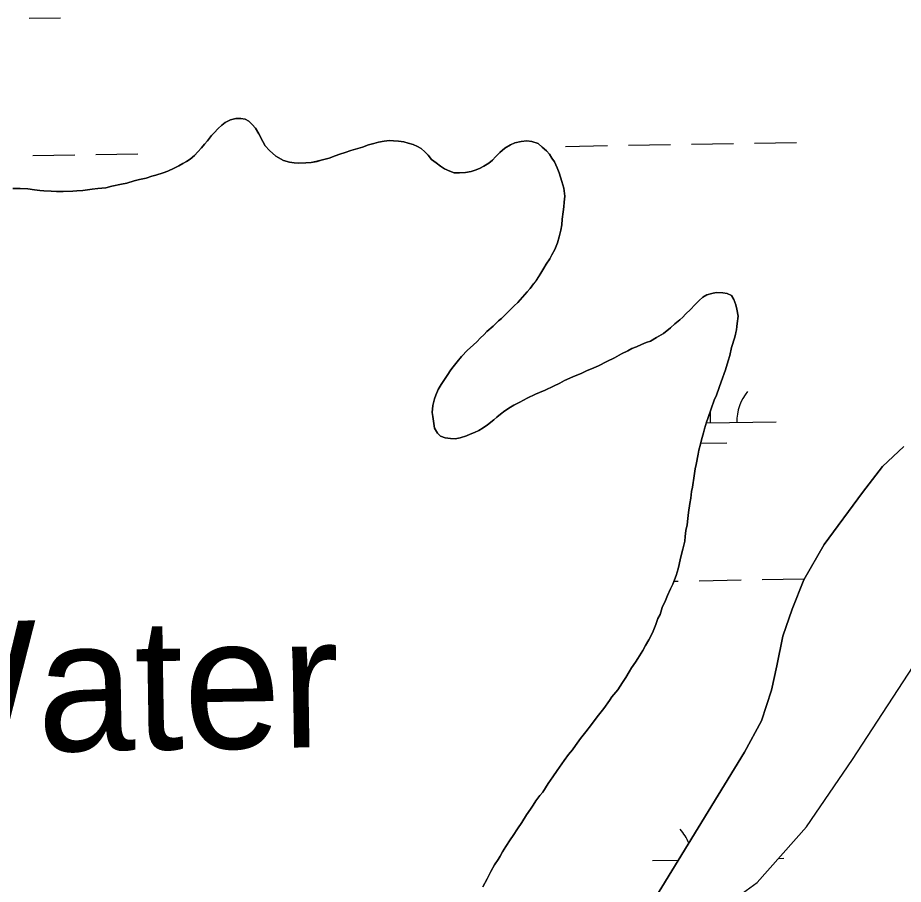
# Model space of a CAD drawing. Extents: x 3887375 to 3925618, y 296674 to 322633.
# Drawn here: x 3916588 to 3917263, y 311581 to 312241 of the extents above; entities that cross this region are included whole.
import ezdxf

# ---------------------------------------------------------------- set-up
doc = ezdxf.new("R2010")
doc.units = 0
for name, color, linetype in [('V-RIVR-IDEN', 7, 'Continuous'), ('V-TOPO-SHOR', 7, 'Continuous'), ('V-WETL-SWMP', 7, 'Continuous')]:
    doc.layers.add(name, color=color, linetype=linetype)

msp = doc.modelspace()

# ---------------------------------------------------------------- linework, layer by layer
at = {"layer": 'V-TOPO-SHOR'}
for points in [[(3916714.06, 312130.2), (3916716.87, 312131.69), (3916719.66, 312133.65), (3916722.91, 312136.32), (3916725.68, 312139.23), (3916728.45, 312142.13), (3916730.75, 312145.02), (3916732.82, 312147.44), (3916736.03, 312151.53), (3916738.11, 312153.71), (3916741.12, 312156.86), (3916743.89, 312159.52), (3916746.45, 312161.48), (3916750.42, 312163.46), (3916754.42, 312164.5), (3916758.2, 312164.59), (3916761.53, 312163.96), (3916764.4, 312162.61), (3916767.06, 312160.07), (3916769.49, 312157.29), (3916771.96, 312152.85), (3916775.17, 312147.01), (3916776.9, 312143.74), (3916780.07, 312140.03), (3916784.9, 312135.89), (3916790.89, 312132.48), (3916795.41, 312131.16), (3916798.97, 312130.78), (3916802.29, 312130.62), (3916807.73, 312130.74), (3916811.97, 312131.08), (3916816.45, 312131.89), (3916819.51, 312132.68), (3916825.62, 312134.24), (3916830.07, 312136), (3916833.83, 312137.27), (3916837.82, 312138.55), (3916842.04, 312140.07), (3916845.57, 312141.09), (3916850.97, 312142.64), (3916855.66, 312144.41), (3916859.66, 312145.45), (3916863.18, 312146.48), (3916867.42, 312147.29), (3916871.66, 312147.86), (3916874.75, 312147.46), (3916878.54, 312147.31), (3916882.57, 312146.69), (3916885.9, 312145.83), (3916889.71, 312144.73), (3916892.83, 312143.15), (3916895.7, 312141.56), (3916898.6, 312139.03), (3916901.02, 312136.48), (3916903.7, 312133.23), (3916907.07, 312130.71), (3916910.44, 312128.19), (3916913.57, 312126.13), (3916917.63, 312124.34), (3916920.97, 312123.23), (3916924.99, 312123.09), (3916929.48, 312123.43), (3916933.72, 312124.24), (3916936.77, 312125.26), (3916940.05, 312126.52), (3916943.56, 312128.26), (3916947.29, 312130.47), (3916950.08, 312132.9), (3916952.38, 312135.32), (3916955.62, 312138.71), (3916959.33, 312141.87), (3916963.76, 312144.58), (3916967.03, 312146.07), (3916971.98, 312146.9), (3916976.23, 312147.47), (3916980.02, 312147.09), (3916984.79, 312145.54), (3916987.93, 312142.78), (3916991.07, 312139.78), (3916993.5, 312137.23), (3916995.22, 312134.43), (3916997.18, 312131.41), (3916999.42, 312126.96), (3917000.92, 312123.22), (3917002.97, 312116.64), (3917004.27, 312111.47), (3917005.13, 312105.34), (3917004.76, 312100.83), (3917004.37, 312097.28), (3917003.99, 312093.48), (3917003.17, 312087.78), (3917002.8, 312083.52), (3917002.18, 312079.48), (3917000.88, 312074.48), (3916999.58, 312069.72), (3916997.56, 312064.71), (3916995.29, 312060.63), (3916993.71, 312057.52), (3916990.97, 312053.43), (3916989.15, 312050.56), (3916986.87, 312046.72)], [(3916584.65, 312111.08), (3916590.09, 312111.21), (3916596.01, 312110.87), (3916601.23, 312110.05), (3916605.26, 312109.67), (3916608.34, 312109.51), (3916613.79, 312109.16), (3916617.81, 312109.02), (3916623.02, 312108.91), (3916630.35, 312109.08), (3916633.42, 312109.39), (3916637.9, 312109.73), (3916644.98, 312110.6), (3916649.46, 312111.18), (3916655.36, 312111.79), (3916660.06, 312113.09), (3916667.36, 312114.44), (3916671.37, 312115.24), (3916677, 312117.03), (3916681.23, 312118.08), (3916686.18, 312119.14), (3916690.63, 312120.66), (3916693.69, 312121.45), (3916699.09, 312123.23), (3916702.61, 312124.49), (3916707.52, 312126.74), (3916711.03, 312128.48), (3916714.06, 312130.2)], [(3916986.87, 312046.72), (3916983.22, 312040.96), (3916981.39, 312038.54), (3916978.63, 312034.93), (3916976.56, 312032.52), (3916972.87, 312028.41), (3916969.42, 312024.31), (3916966.64, 312021.88), (3916963.4, 312018.73), (3916960.4, 312015.58), (3916956.93, 312012.19), (3916954.61, 312010.24), (3916950.68, 312006.36), (3916945.81, 312002.23), (3916943.73, 311999.81), (3916940.72, 311997.14), (3916938.42, 311994.49), (3916935.41, 311991.81), (3916931, 311987.93), (3916926.39, 311983.08), (3916923.17, 311978.99), (3916920.18, 311975.37), (3916918.35, 311972.96), (3916915.61, 311968.64), (3916913.1, 311964.8), (3916911.04, 311961.91), (3916908.76, 311958.07), (3916906.97, 311953.77), (3916905.85, 311950.91), (3916904.55, 311945.91), (3916903.97, 311940.45), (3916904.51, 311937.39), (3916905.35, 311932.21), (3916905.91, 311928.43), (3916908.12, 311924.7), (3916910.31, 311922.39), (3916913.88, 311921.29), (3916918.15, 311920.68), (3916921.7, 311920.53), (3916925.48, 311921.09), (3916930.17, 311922.62), (3916932.98, 311923.87), (3916936.26, 311925.36), (3916939.53, 311926.86), (3916943.04, 311928.84), (3916946.29, 311931.04), (3916950.94, 311934.93), (3916953.26, 311936.88), (3916956.27, 311939.32), (3916959.53, 311941.76), (3916963.72, 311944.46), (3916966.28, 311946.17), (3916970.96, 311948.41), (3916976.57, 311951.38), (3916982.89, 311954.37), (3916985.93, 311955.62), (3916990.14, 311957.61), (3916996.46, 311960.6), (3917001.37, 311962.85), (3917004.88, 311964.82), (3917011.2, 311967.57), (3917017.99, 311970.57), (3917022.2, 311972.56), (3917025.48, 311973.82), (3917030.87, 311976.07), (3917037.18, 311979.3), (3917043.02, 311982.27), (3917048.39, 311985.24), (3917053.07, 311987.48), (3917056.11, 311989.21), (3917059.63, 311990.47), (3917063.61, 311992.22), (3917067.12, 311993.72), (3917070.41, 311994.74), (3917075.07, 311997.69), (3917080.2, 312000.65), (3917085.78, 312005.04), (3917089.02, 312007.95), (3917092.73, 312011.12), (3917095.05, 312013.06), (3917097.12, 312015.48), (3917101.06, 312019.12), (3917104.06, 312022.27), (3917107.52, 312025.89), (3917110.3, 312028.33), (3917113.34, 312030.05), (3917117.1, 312031.09), (3917120.39, 312031.87), (3917125.6, 312031.76), (3917128.93, 312031.13), (3917132.04, 312029.54), (3917134, 312026.51), (3917135.52, 312022.53), (3917136.3, 312019.24), (3917137.14, 312013.82), (3917136.56, 312008.36), (3917135.96, 312003.62), (3917134.67, 311997.91), (3917132.25, 311990.04), (3917130.75, 311983.86), (3917129.66, 311979.81)], [(3917129.66, 311979.81), (3917127.45, 311972.9), (3917124.36, 311963.84), (3917122.8, 311959.55), (3917120.8, 311953.82), (3917119.01, 311949.76), (3917116.56, 311943.31), (3917114.13, 311935.92), (3917113.01, 311933.06), (3917111.48, 311928.06), (3917110.84, 311924.97), (3917109.31, 311919.73), (3917108.44, 311916.39), (3917107.36, 311911.87), (3917106.72, 311908.79), (3917105.25, 311900.94), (3917104.38, 311897.61), (3917103.56, 311892.15), (3917102.35, 311883.61), (3917101.71, 311880.28), (3917101.12, 311875.3), (3917100.27, 311871.02), (3917099.49, 311864.38), (3917098.89, 311859.64), (3917098.29, 311854.89), (3917097.45, 311850.61), (3917096.85, 311845.87), (3917096.46, 311842.31), (3917094.94, 311836.36), (3917093.21, 311829.46), (3917092.14, 311824.7), (3917091.51, 311821.38), (3917089.97, 311816.37), (3917088.63, 311813.03), (3917087.52, 311809.69), (3917085.71, 311806.1), (3917083.47, 311801.08), (3917081.9, 311797.26), (3917079.42, 311792), (3917077.66, 311786.52), (3917076.08, 311783.4), (3917074.53, 311778.87), (3917071.83, 311772.66), (3917069.12, 311767.16), (3917066.62, 311762.84), (3917064.58, 311759.24), (3917060.7, 311753), (3917058.88, 311750.12), (3917055.91, 311745.79), (3917054.08, 311742.91), (3917051.58, 311738.6), (3917049.07, 311734.75), (3917045.41, 311729.23), (3917041.05, 311723.68), (3917039.22, 311721.04), (3917034.87, 311714.79), (3917032.8, 311712.37), (3917029.81, 311708.52), (3917025.46, 311702.74), (3917021.09, 311697.19), (3917017.19, 311692.14), (3917013.3, 311686.6), (3917011, 311683.47), (3917008.02, 311679.85), (3917004.57, 311675.28), (3917001.14, 311670.23), (3916999.31, 311667.59), (3916996.11, 311662.78), (3916992.45, 311657.73), (3916988.34, 311651.24), (3916986.04, 311648.59), (3916983.06, 311644.5), (3916981.01, 311641.14), (3916978.95, 311638.25), (3916975.98, 311633.92), (3916972.33, 311627.92), (3916969.13, 311623.12), (3916965.7, 311618.07), (3916963.41, 311614.94), (3916960.23, 311609.66), (3916957.72, 311605.58), (3916955.9, 311602.47), (3916954.3, 311599.83), (3916951.56, 311595.74), (3916948.84, 311590.71), (3916945.9, 311585.2), (3916942.73, 311578.98)], [(3917071.33, 311566.2), (3917142, 311681.68), (3917155.02, 311705.54), (3917162.62, 311728.97), (3917166.72, 311747.48), (3917171.33, 311769.93), (3917178.39, 311790.63), (3917187.23, 311812.88), (3917202.6, 311839.81), (3917231.86, 311879.44), (3917247.09, 311899.43), (3917263.34, 311914.6)], [(3916592.77, 310826.73), (3916594.65, 310840.54), (3916597.1, 310854.77), (3916601.17, 310868.84), (3916606.87, 310880.95), (3916616.32, 310903.32), (3916623.5, 310920.46), (3916631.51, 310936.41), (3916640.9, 310953.4), (3916688.05, 311019.17), (3916797.07, 311161.64), (3916933.26, 311328.9), (3916982.58, 311404.5), (3917029.89, 311472.07), (3917078.46, 311528.7), (3917091.29, 311543.37), (3917107.76, 311555.73), (3917118.01, 311561.36), (3917134.97, 311570.14), (3917151.65, 311582.3), (3917189.17, 311624.7), (3917224.29, 311676.02), (3917328.13, 311835.33)]]:
    msp.add_lwpolyline(points, dxfattribs=at)
at = {"layer": 'V-WETL-SWMP'}
for p, q in [((3916596.97, 312240.94), (3916620.96, 312241.35)), ((3917005.77, 312143.3), (3917037.76, 312143.85)), ((3917053.76, 312144.12), (3917085.75, 312144.67)), ((3917101.75, 312144.95), (3917133.75, 312145.5)), ((3917149.75, 312145.77), (3917181.74, 312146.32)), ((3916599.92, 312136.33), (3916631.91, 312136.88)), ((3916647.91, 312137.16), (3916679.91, 312137.71)), ((3917116.24, 311932.56), (3917116.08, 311941.87)), ((3917112.84, 311932.5), (3917166.24, 311933.42)), ((3917108.59, 311917), (3917128.51, 311917.34)), ((3917088.28, 311811.99), (3917091.46, 311812.05)), ((3917107.46, 311812.32), (3917139.46, 311812.87)), ((3917155.45, 311813.14), (3917187.45, 311813.69)), ((3917071.96, 311599.08), (3917091.66, 311599.41)), ((3917167.95, 311600.72), (3917171.95, 311600.79))]:
    msp.add_line(p, q, dxfattribs=at)
for points in [[(3916901.02, 312136.48), (3916898.6, 312139.03), (3916895.7, 312141.56), (3916892.83, 312143.15), (3916889.71, 312144.73), (3916885.9, 312145.83), (3916882.57, 312146.69), (3916878.54, 312147.31), (3916874.75, 312147.46), (3916871.66, 312147.86), (3916867.42, 312147.28), (3916863.18, 312146.48), (3916859.66, 312145.45), (3916855.66, 312144.41), (3916850.97, 312142.64), (3916845.56, 312141.09), (3916842.04, 312140.07), (3916837.82, 312138.55), (3916833.83, 312137.27), (3916830.07, 312136), (3916825.62, 312134.24), (3916819.51, 312132.68), (3916816.45, 312131.9), (3916811.97, 312131.08), (3916807.72, 312130.74), (3916802.29, 312130.62), (3916798.97, 312130.78), (3916795.41, 312131.16), (3916790.89, 312132.48), (3916784.9, 312135.89), (3916780.07, 312140.03), (3916776.9, 312143.74), (3916775.17, 312147.01), (3916771.96, 312152.85), (3916769.49, 312157.29), (3916767.06, 312160.07), (3916764.4, 312162.61), (3916761.53, 312163.96), (3916758.2, 312164.59), (3916754.42, 312164.5), (3916750.42, 312163.46), (3916746.45, 312161.48), (3916743.89, 312159.52), (3916741.12, 312156.86), (3916738.11, 312153.71), (3916736.04, 312151.53), (3916732.82, 312147.44), (3916730.75, 312145.02), (3916728.45, 312142.13), (3916725.68, 312139.23), (3916722.91, 312136.32), (3916719.66, 312133.65), (3916716.87, 312131.69), (3916714.06, 312130.2), (3916711.03, 312128.48), (3916707.52, 312126.74), (3916702.61, 312124.49), (3916699.09, 312123.23), (3916693.69, 312121.45), (3916690.63, 312120.66), (3916686.18, 312119.14), (3916681.23, 312118.08), (3916677, 312117.03), (3916671.36, 312115.24), (3916667.36, 312114.44), (3916660.06, 312113.09), (3916655.36, 312111.79), (3916649.46, 312111.18), (3916644.98, 312110.6), (3916637.9, 312109.73), (3916633.42, 312109.39), (3916630.35, 312109.08), (3916623.02, 312108.91), (3916617.81, 312109.02), (3916613.79, 312109.16), (3916608.34, 312109.51), (3916605.26, 312109.67), (3916601.23, 312110.05), (3916596.01, 312110.87), (3916590.09, 312111.21), (3916584.65, 312111.08)], [(3916976.57, 311951.38), (3916970.96, 311948.41), (3916966.28, 311946.17), (3916963.72, 311944.46), (3916959.53, 311941.76), (3916956.27, 311939.32), (3916953.25, 311936.88), (3916950.94, 311934.93), (3916946.29, 311931.04), (3916943.04, 311928.83), (3916939.53, 311926.86), (3916936.26, 311925.36), (3916932.98, 311923.87), (3916930.17, 311922.62), (3916925.48, 311921.09), (3916921.71, 311920.53), (3916918.15, 311920.68), (3916913.88, 311921.29), (3916910.31, 311922.39), (3916908.12, 311924.7), (3916905.91, 311928.44), (3916905.35, 311932.21), (3916904.51, 311937.39), (3916903.97, 311940.45), (3916904.55, 311945.91), (3916905.85, 311950.91), (3916906.97, 311953.77), (3916908.76, 311958.07), (3916911.04, 311961.91), (3916913.1, 311964.8), (3916915.61, 311968.64), (3916918.35, 311972.96), (3916920.18, 311975.37), (3916923.17, 311978.99), (3916926.39, 311983.09), (3916931, 311987.92), (3916935.41, 311991.81), (3916938.42, 311994.48), (3916940.72, 311997.14), (3916943.73, 311999.81), (3916945.81, 312002.23), (3916950.68, 312006.36), (3916954.61, 312010.24), (3916956.93, 312012.19), (3916960.4, 312015.58), (3916963.4, 312018.73), (3916966.64, 312021.88), (3916969.42, 312024.31), (3916972.87, 312028.41), (3916976.56, 312032.52), (3916978.63, 312034.93), (3916981.38, 312038.54), (3916983.22, 312040.95), (3916986.87, 312046.72), (3916989.14, 312050.55), (3916990.97, 312053.44), (3916993.71, 312057.52), (3916995.29, 312060.63), (3916997.56, 312064.71), (3916999.58, 312069.72), (3917000.88, 312074.48), (3917002.19, 312079.48), (3917002.8, 312083.52), (3917003.17, 312087.79), (3917003.99, 312093.48), (3917004.37, 312097.28), (3917004.76, 312100.83), (3917005.13, 312105.34), (3917004.27, 312111.47), (3917002.97, 312116.64), (3917000.92, 312123.21), (3916999.42, 312126.96), (3916997.18, 312131.41), (3916995.22, 312134.43), (3916993.5, 312137.23), (3916991.07, 312139.78), (3916987.93, 312142.78), (3916984.79, 312145.54), (3916980.02, 312147.09), (3916976.23, 312147.47), (3916971.98, 312146.9), (3916967.03, 312146.07), (3916963.76, 312144.58), (3916959.33, 312141.87), (3916955.62, 312138.71), (3916952.38, 312135.32), (3916950.07, 312132.9), (3916947.29, 312130.47), (3916943.56, 312128.26), (3916940.05, 312126.52), (3916936.77, 312125.26), (3916933.72, 312124.24), (3916929.48, 312123.43), (3916924.99, 312123.09), (3916920.97, 312123.23), (3916917.63, 312124.34), (3916913.57, 312126.13), (3916910.45, 312128.19), (3916907.07, 312130.71), (3916903.7, 312133.23), (3916901.02, 312136.48)], [(3917041.05, 311723.68), (3917045.41, 311729.23), (3917049.07, 311734.75), (3917051.58, 311738.6), (3917054.08, 311742.91), (3917055.91, 311745.79), (3917058.88, 311750.12), (3917060.7, 311753), (3917064.58, 311759.24), (3917066.62, 311762.84), (3917069.12, 311767.16), (3917071.83, 311772.66), (3917074.53, 311778.87), (3917076.08, 311783.41), (3917077.66, 311786.52), (3917079.42, 311792), (3917081.9, 311797.26), (3917083.47, 311801.08), (3917085.71, 311806.1), (3917087.52, 311809.69), (3917088.63, 311813.03), (3917089.97, 311816.37), (3917091.51, 311821.38), (3917092.14, 311824.7), (3917093.21, 311829.46), (3917094.94, 311836.36), (3917096.46, 311842.31), (3917096.85, 311845.87), (3917097.44, 311850.61), (3917098.29, 311854.89), (3917098.89, 311859.64), (3917099.49, 311864.38), (3917100.28, 311871.02), (3917101.12, 311875.3), (3917101.71, 311880.28), (3917102.35, 311883.61), (3917103.56, 311892.15), (3917104.38, 311897.61), (3917105.25, 311900.94), (3917106.72, 311908.78), (3917107.36, 311911.87), (3917108.44, 311916.39), (3917109.31, 311919.73), (3917110.84, 311924.97), (3917111.48, 311928.06), (3917113.01, 311933.06), (3917114.13, 311935.92), (3917116.56, 311943.31), (3917119.01, 311949.76), (3917120.81, 311953.82), (3917122.8, 311959.55), (3917124.35, 311963.84), (3917127.45, 311972.9), (3917129.66, 311979.81), (3917130.75, 311983.86), (3917132.25, 311990.04), (3917134.67, 311997.91), (3917135.96, 312003.61), (3917136.56, 312008.36), (3917137.14, 312013.82), (3917136.3, 312019.24), (3917135.52, 312022.53), (3917134, 312026.51), (3917132.04, 312029.54), (3917128.93, 312031.13), (3917125.6, 312031.76), (3917120.39, 312031.87), (3917117.1, 312031.09), (3917113.34, 312030.05), (3917110.31, 312028.32), (3917107.52, 312025.89), (3917104.06, 312022.26), (3917101.06, 312019.12), (3917097.12, 312015.48), (3917095.05, 312013.06), (3917092.73, 312011.12), (3917089.02, 312007.95), (3917085.78, 312005.04), (3917080.2, 312000.65), (3917075.07, 311997.69), (3917070.41, 311994.74), (3917067.12, 311993.72), (3917063.61, 311992.22), (3917059.63, 311990.47), (3917056.11, 311989.21), (3917053.07, 311987.48), (3917048.39, 311985.24), (3917043.02, 311982.27), (3917037.18, 311979.3), (3917030.87, 311976.08), (3917025.48, 311973.82), (3917022.2, 311972.56), (3917017.99, 311970.57), (3917011.2, 311967.57), (3917004.88, 311964.82), (3917001.37, 311962.85), (3916996.46, 311960.6), (3916990.14, 311957.61), (3916985.93, 311955.62), (3916982.89, 311954.37), (3916976.57, 311951.38)], [(3917263.34, 311914.6), (3917247.09, 311899.42), (3917231.86, 311879.44), (3917202.6, 311839.81), (3917187.23, 311812.88), (3917178.39, 311790.63), (3917171.33, 311769.93), (3917166.72, 311747.48), (3917162.62, 311728.97), (3917155.02, 311705.54), (3917142, 311681.68), (3917071.34, 311566.2), (3917014.1, 311483.64), (3916968.1, 311410.7)], [(3916592.77, 310826.73), (3916594.64, 310840.54), (3916597.1, 310854.77), (3916601.17, 310868.84), (3916606.87, 310880.95), (3916616.32, 310903.32), (3916623.5, 310920.46), (3916631.51, 310936.41), (3916640.89, 310953.4), (3916688.05, 311019.17), (3916797.07, 311161.64), (3916933.26, 311328.9), (3916982.58, 311404.5), (3917029.89, 311472.07), (3917078.46, 311528.7), (3917091.29, 311543.37), (3917107.76, 311555.73), (3917118.01, 311561.36), (3917134.97, 311570.14), (3917151.65, 311582.3), (3917189.17, 311624.7), (3917224.29, 311676.02), (3917328.13, 311835.33)], [(3916942.73, 311578.98), (3916945.9, 311585.2), (3916948.84, 311590.71), (3916951.56, 311595.74), (3916954.31, 311599.83), (3916955.9, 311602.47), (3916957.72, 311605.58), (3916960.22, 311609.66), (3916963.41, 311614.94), (3916965.7, 311618.07), (3916969.13, 311623.12), (3916972.33, 311627.92), (3916975.98, 311633.92), (3916978.95, 311638.25), (3916981.01, 311641.14), (3916983.06, 311644.5), (3916986.04, 311648.59), (3916988.34, 311651.24), (3916992.45, 311657.73), (3916996.12, 311662.78), (3916999.31, 311667.59), (3917001.14, 311670.23), (3917004.57, 311675.28), (3917008.02, 311679.86), (3917011, 311683.47), (3917013.3, 311686.6), (3917017.19, 311692.14), (3917021.09, 311697.19), (3917025.46, 311702.74), (3917029.81, 311708.52), (3917032.8, 311712.37), (3917034.87, 311714.79), (3917039.22, 311721.04), (3917041.05, 311723.68)]]:
    msp.add_lwpolyline(points, dxfattribs=at)
for centre, start, end in [((3917171.47, 311933.98), 140.21154, 181.75519), ((3917066.71, 311599.46), 21.34648, 41.7552)]:
    msp.add_arc(centre, 35.25, start, end, dxfattribs=at)

# ---------------------------------------------------------------- texts
at = {"layer": 'V-RIVR-IDEN'}
msp.add_text('Water', height=100, rotation=0.89717, dxfattribs=at).set_placement((3916477.52, 311680.11))

doc.saveas('drawing.dxf')
